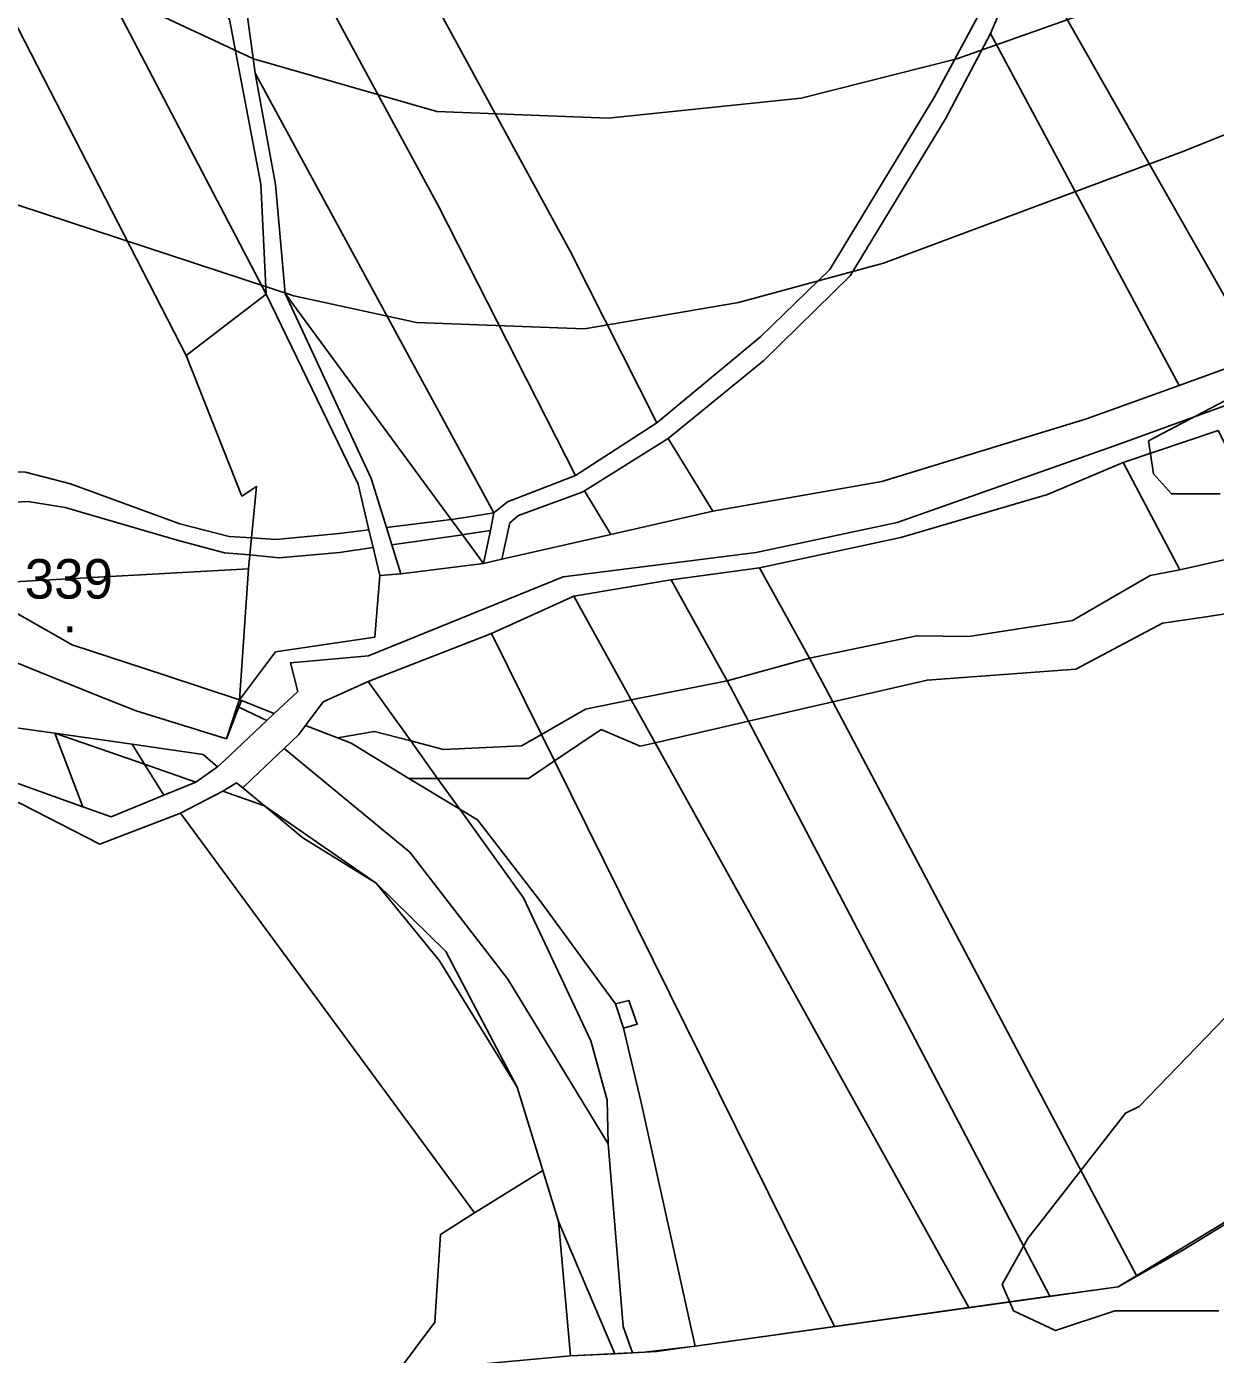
# Model space of a CAD drawing. Extents: x -510989 to -501240, y -1184665 to -1176089.
# Drawn here: x -503614.9 to -503434.4, y -1184206.6 to -1184005.1 of the extents above; entities that cross this region are included whole.
import ezdxf

# ---------------------------------------------------------------- set-up
doc = ezdxf.new("R2010")
doc.units = 0
for name, color, linetype in [('lesni_pozemek', 7, 'Continuous'), ('orna_puda', 7, 'Continuous'), ('ostatni_plocha_x_jina_plocha', 7, 'Continuous'), ('ostatni_plocha_x_neplodna_puda', 7, 'Continuous'), ('ostatni_plocha_x_ostatni_komunikace', 7, 'Continuous'), ('ostatni_plocha_x_silnice', 7, 'Continuous'), ('popis', 7, 'Continuous'), ('STAV_zaplavove_uzemi', 7, 'Continuous'), ('vodni_plocha_x_vodni_tok_v_koryt_prir_n_upr', 7, 'Continuous'), ('vodni_plocha_x_zamokrena_plocha', 7, 'Continuous'), ('vrstevnice_01', 7, 'Continuous'), ('vrstevnice_02', 7, 'Continuous'), ('vrstevnice_05', 7, 'Continuous')]:
    doc.layers.add(name, color=color, linetype=linetype)

msp = doc.modelspace()

# ---------------------------------------------------------------- linework, layer by layer
at = {"layer": 'lesni_pozemek'}
for points in [[(-503662.92, -1183634.99), (-503622.31, -1183707.4), (-503587.58, -1183777.55), (-503576.52, -1183796.27), (-503543.5, -1183866.33), (-503513.65, -1183929.65), (-503487.73, -1183968.99), (-503478.74, -1183984.9), (-503470.2, -1184003.02), (-503477.05, -1184015.77), (-503492.95, -1184041.99), (-503503.44, -1184052.15), (-503519.21, -1184065.24), (-503532.36, -1184039.22), (-503581.63, -1183948.77), (-503607.29, -1183896.32), (-503646.1, -1183814.64), (-503678.66, -1183747.47), (-503699.47, -1183689.36)], [(-503699.47, -1183689.36), (-503678.66, -1183747.47), (-503646.1, -1183814.64), (-503607.29, -1183896.32), (-503581.63, -1183948.77), (-503532.36, -1184039.22), (-503519.21, -1184065.24), (-503531.57, -1184073.22), (-503552.36, -1184032.36), (-503590.26, -1183962.48), (-503619.87, -1183902.47), (-503639.35, -1183860.67), (-503671.07, -1183795.86), (-503693.13, -1183752.97), (-503701.5, -1183727.98), (-503702.43, -1183721.81), (-503709.64, -1183702.51), (-503720.81, -1183682.97)], [(-503770.96, -1183684.53), (-503737.4, -1183716.6), (-503721.68, -1183764.28), (-503687.75, -1183827.43), (-503669.79, -1183863.59), (-503647.74, -1183912.1), (-503625.59, -1183955.76), (-503578.51, -1184045.73), (-503590.64, -1184055.04), (-503632.12, -1183974.33), (-503644.33, -1183952.06), (-503669.88, -1183894.19), (-503694.71, -1183843.63), (-503716.62, -1183803.28), (-503737.24, -1183763.67), (-503750.79, -1183723.99), (-503764.78, -1183721.86), (-503787.11, -1183696.42)], [(-503744.59, -1183684.65), (-503725.26, -1183707.27), (-503707.77, -1183757.47), (-503695.01, -1183781.13), (-503678.56, -1183813.02), (-503654.69, -1183861.36), (-503624.66, -1183925.96), (-503584.07, -1184004.05), (-503579.34, -1184029.04), (-503578.51, -1184045.73), (-503625.59, -1183955.76), (-503647.74, -1183912.1), (-503669.79, -1183863.59), (-503687.75, -1183827.43), (-503721.68, -1183764.28), (-503737.4, -1183716.6), (-503770.96, -1183684.53)], [(-503632.12, -1183974.33), (-503590.64, -1184055.04), (-503582.19, -1184076.35), (-503579.96, -1184074.91), (-503580.74, -1184082.69), (-503584.12, -1184082.47), (-503591.62, -1184080.59), (-503608.19, -1184074.5), (-503615.02, -1184072.74), (-503619.63, -1184072.7), (-503625.27, -1184074.73), (-503631.79, -1184078.07), (-503635.2, -1184080.62), (-503654.54, -1184059.93), (-503691.91, -1184006.91), (-503721.05, -1183949.98)], [(-503590.26, -1183962.48), (-503552.36, -1184032.36), (-503531.57, -1184073.22), (-503541.86, -1184077.23), (-503543.94, -1184078.9), (-503580.18, -1184012.21), (-503584.13, -1183983.14)]]:
    msp.add_lwpolyline(points, dxfattribs=at)
for points in [[(-503451.01, -1183964.84), (-503412.74, -1184026.02), (-503402.58, -1184046), (-503427.85, -1184055.16), (-503463.03, -1183993.23)], [(-503463.03, -1183993.23), (-503427.85, -1184055.16), (-503439.93, -1184059.6), (-503468.54, -1184006.18)], [(-503468.54, -1184006.18), (-503439.93, -1184059.6), (-503454.01, -1184064.64), (-503485.03, -1184074.13), (-503510.7, -1184078.63), (-503517.48, -1184067.62), (-503502.96, -1184055.78), (-503489.85, -1184042.96), (-503475.41, -1184019.1)], [(-503580.18, -1184012.21), (-503543.94, -1184078.9), (-503548.33, -1184079.63), (-503550.42, -1184079.89), (-503575.6, -1184045.64), (-503577.09, -1184029.1)], [(-503590.64, -1184055.04), (-503578.51, -1184045.73), (-503564.56, -1184074.53), (-503562.9, -1184081.47), (-503567.43, -1184082.05), (-503577.05, -1184082.94), (-503580.74, -1184082.69), (-503579.96, -1184074.91), (-503582.19, -1184076.35)], [(-503575.6, -1184045.64), (-503550.42, -1184079.89), (-503560.26, -1184081.14), (-503562.57, -1184073.7)], [(-503530.17, -1184075.55), (-503517.48, -1184067.62), (-503510.7, -1184078.63), (-503526.17, -1184082.17)], [(-503448.4, -1184071.27), (-503433.99, -1184066.4), (-503425.03, -1184084.22), (-503439.83, -1184087.53)], [(-503459.89, -1184076.14), (-503448.4, -1184071.27), (-503439.83, -1184087.53), (-503444.31, -1184088.41), (-503456.09, -1184095.23), (-503471.87, -1184097.66), (-503479.76, -1184097.56), (-503496.02, -1184100.97), (-503503.62, -1184087.24), (-503482.19, -1184082.66)], [(-503619.63, -1184072.7), (-503615.02, -1184072.74), (-503608.19, -1184074.5), (-503591.62, -1184080.59), (-503584.12, -1184082.47), (-503580.74, -1184082.69), (-503581, -1184085.3), (-503584.84, -1184084.95), (-503592.04, -1184083.04), (-503609.04, -1184078.1), (-503614.69, -1184077.2), (-503618.7, -1184077.41), (-503622.58, -1184079.24), (-503624.92, -1184082.72), (-503624.3, -1184086.27), (-503634.42, -1184081.46), (-503635.2, -1184080.62), (-503631.79, -1184078.07), (-503625.27, -1184074.73)], [(-503530.54, -1184075.78), (-503530.17, -1184075.55), (-503526.17, -1184082.17), (-503542.72, -1184085.95), (-503541.53, -1184080.44), (-503540.19, -1184079.31)], [(-503614.69, -1184077.2), (-503609.04, -1184078.1), (-503592.04, -1184083.04), (-503584.84, -1184084.95), (-503581, -1184085.3), (-503581.21, -1184087.41), (-503617.65, -1184089.44), (-503624.3, -1184086.27), (-503624.92, -1184082.72), (-503622.58, -1184079.24), (-503618.7, -1184077.41)], [(-503560.26, -1184081.14), (-503550.42, -1184079.89), (-503548.71, -1184082.22), (-503559.45, -1184083.77)], [(-503548.33, -1184079.63), (-503543.94, -1184078.9), (-503544.48, -1184081.56), (-503547.83, -1184082.09), (-503548.71, -1184082.22), (-503550.42, -1184079.89)], [(-503562.9, -1184081.47), (-503562.25, -1184084.18), (-503567.39, -1184084.92), (-503576.53, -1184085.71), (-503581, -1184085.3), (-503580.74, -1184082.69), (-503577.05, -1184082.94), (-503567.43, -1184082.05)], [(-503559.45, -1184083.77), (-503548.71, -1184082.22), (-503545.5, -1184086.59), (-503558.09, -1184088.15)], [(-503547.83, -1184082.09), (-503544.48, -1184081.56), (-503545.5, -1184086.59), (-503548.71, -1184082.22)], [(-503567.39, -1184084.92), (-503562.25, -1184084.18), (-503561.24, -1184088.4), (-503562.02, -1184097.77), (-503577.07, -1184099.97), (-503582.58, -1184107.27), (-503581.21, -1184087.41), (-503581, -1184085.3), (-503576.53, -1184085.71)], [(-503531.83, -1184091.56), (-503517.05, -1184089.09), (-503514.62, -1184093.46), (-503508.54, -1184104.38), (-503523.09, -1184107.29)], [(-503563.02, -1184104.48), (-503556.54, -1184113.52), (-503562.04, -1184112.06), (-503567.68, -1184113.06), (-503572.52, -1184111.18), (-503569.83, -1184107.59)]]:
    msp.add_lwpolyline(points, close=True, dxfattribs=at)
at = {"layer": 'orna_puda'}
for points in [[(-503421.33, -1184092.46), (-503390.56, -1184160.96), (-503402.81, -1184168.44), (-503439.38, -1184190.79), (-503446.36, -1184194.73), (-503492.51, -1184107.59), (-503478.19, -1184104.29), (-503455.6, -1184102.65), (-503442.44, -1184095.66), (-503436.52, -1184094.76)], [(-503492.51, -1184107.59), (-503446.36, -1184194.73), (-503449.18, -1184196.33), (-503459.53, -1184197.78), (-503505.31, -1184110.54)], [(-503505.31, -1184110.54), (-503459.53, -1184197.78), (-503471.83, -1184199.51), (-503519.47, -1184113.8)], [(-503572.52, -1184111.18), (-503567.68, -1184113.06), (-503565.6, -1184113.87), (-503556.84, -1184119.19), (-503549.12, -1184123.87), (-503539.47, -1184137.34), (-503529.24, -1184159), (-503526.75, -1184168), (-503526.58, -1184174.67), (-503541.81, -1184149.68), (-503556.72, -1184130.41), (-503575.8, -1184114.68), (-503573.54, -1184112.54)], [(-503519.47, -1184113.8), (-503471.83, -1184199.51), (-503492.23, -1184202.38), (-503534.73, -1184116.54), (-503527.68, -1184111.79), (-503521.76, -1184114.33)], [(-503588.09, -1184115.57), (-503585.87, -1184117.43), (-503589.16, -1184119.75), (-503596.97, -1184117.05), (-503598.85, -1184114.03)], [(-503575.8, -1184114.68), (-503556.72, -1184130.41), (-503541.81, -1184149.68), (-503526.58, -1184174.67), (-503524.33, -1184202.39), (-503522.9, -1184206.36), (-503524.58, -1184206.45), (-503525.6, -1184206.5), (-503534.11, -1184186.43), (-503536.52, -1184178.68), (-503540.43, -1184166.07), (-503551.24, -1184145.48), (-503561.8, -1184135.09), (-503578.78, -1184123.34), (-503582.05, -1184120.61), (-503580.59, -1184119.23)], [(-503634.29, -1184117.07), (-503627.19, -1184120.28), (-503619.66, -1184121.41), (-503615.69, -1184123.08), (-503603.75, -1184129.17), (-503591.53, -1184124.49), (-503546.86, -1184185.14), (-503552.07, -1184188.4), (-503552.91, -1184201.69), (-503558.7, -1184209.48), (-503560.73, -1184209.78), (-503614.91, -1184217.74), (-503665.96, -1184115.99), (-503644.2, -1184117.91)], [(-503534.73, -1184116.54), (-503492.23, -1184202.38), (-503513.37, -1184205.35), (-503514.23, -1184201.51), (-503521.61, -1184168.4), (-503524.28, -1184157.08), (-503522.18, -1184156.5), (-503523.45, -1184152.89), (-503525.5, -1184153.42), (-503528.31, -1184149.57), (-503536.83, -1184137.94), (-503546.44, -1184125.5), (-503549.12, -1184123.87), (-503552.48, -1184119.19), (-503538.67, -1184119.19)], [(-503596.97, -1184117.05), (-503589.16, -1184119.75), (-503594.05, -1184121.76)], [(-503582.05, -1184120.61), (-503578.78, -1184123.34), (-503585.08, -1184121.16), (-503583, -1184119.89)], [(-503552.48, -1184119.19), (-503549.12, -1184123.87), (-503556.84, -1184119.19)], [(-503585.08, -1184121.16), (-503578.78, -1184123.34), (-503572.94, -1184128.21), (-503561.8, -1184135.09), (-503552.19, -1184146.88), (-503540.43, -1184166.07), (-503536.52, -1184178.68), (-503546.86, -1184185.14), (-503591.53, -1184124.49)], [(-503572.94, -1184128.21), (-503578.78, -1184123.34), (-503561.8, -1184135.09)], [(-503546.44, -1184125.5), (-503536.83, -1184137.94), (-503528.31, -1184149.57), (-503525.5, -1184153.42), (-503524.28, -1184157.08), (-503521.61, -1184168.4), (-503514.23, -1184201.51), (-503513.37, -1184205.35), (-503515.35, -1184205.63), (-503519.26, -1184206.18), (-503522.9, -1184206.36), (-503524.33, -1184202.39), (-503526.58, -1184174.67), (-503526.75, -1184168), (-503529.24, -1184159), (-503539.47, -1184137.34), (-503549.12, -1184123.87)], [(-503551.24, -1184145.48), (-503540.43, -1184166.07), (-503552.19, -1184146.88), (-503561.8, -1184135.09)], [(-503525.5, -1184153.42), (-503523.45, -1184152.89), (-503522.18, -1184156.5), (-503524.28, -1184157.08)], [(-503536.52, -1184178.68), (-503534.11, -1184186.43), (-503532.33, -1184206.84), (-503554.83, -1184208.91), (-503558.7, -1184209.48), (-503552.91, -1184201.69), (-503552.07, -1184188.4), (-503546.86, -1184185.14)], [(-503525.6, -1184206.5), (-503532.33, -1184206.84), (-503534.11, -1184186.43)]]:
    msp.add_lwpolyline(points, close=True, dxfattribs=at)
at = {"layer": 'ostatni_plocha_x_jina_plocha'}
msp.add_lwpolyline([(-503544.29, -1184097.23), (-503531.83, -1184091.56), (-503523.09, -1184107.29), (-503530.04, -1184108.68), (-503536.72, -1184112.52)], close=True, dxfattribs=at)
at = {"layer": 'ostatni_plocha_x_neplodna_puda'}
for points in [[(-503503.62, -1184087.24), (-503496.02, -1184100.97), (-503508.54, -1184104.38), (-503514.62, -1184093.46), (-503517.05, -1184089.09)], [(-503544.29, -1184097.23), (-503536.72, -1184112.52), (-503539.75, -1184114.26), (-503551.59, -1184114.83), (-503556.54, -1184113.52), (-503563.02, -1184104.48)], [(-503619.02, -1184111.16), (-503610.58, -1184112.36), (-503606.36, -1184123.49), (-503619.34, -1184118.85), (-503622.33, -1184109.88)], [(-503610.58, -1184112.36), (-503596.97, -1184117.05), (-503594.05, -1184121.76), (-503602.03, -1184125.04), (-503606.36, -1184123.49)], [(-503598.85, -1184114.03), (-503596.97, -1184117.05), (-503610.58, -1184112.36)]]:
    msp.add_lwpolyline(points, close=True, dxfattribs=at)
at = {"layer": 'ostatni_plocha_x_ostatni_komunikace'}
for points in [[(-503584.13, -1183983.14), (-503580.18, -1184012.21), (-503577.09, -1184029.1), (-503575.6, -1184045.64), (-503562.57, -1184073.7), (-503560.26, -1184081.14), (-503559.45, -1184083.77), (-503558.09, -1184088.15), (-503561.24, -1184088.4), (-503562.25, -1184084.18), (-503562.9, -1184081.47), (-503564.56, -1184074.53), (-503578.51, -1184045.73), (-503579.34, -1184029.04), (-503584.07, -1184004.05)], [(-503463.03, -1183993.23), (-503468.54, -1184006.18), (-503475.41, -1184019.1), (-503489.85, -1184042.96), (-503502.96, -1184055.78), (-503517.48, -1184067.62), (-503530.17, -1184075.55), (-503530.54, -1184075.78), (-503540.19, -1184079.31), (-503541.53, -1184080.44), (-503542.72, -1184085.95), (-503545.5, -1184086.59), (-503544.48, -1184081.56), (-503543.94, -1184078.9), (-503541.86, -1184077.23), (-503531.57, -1184073.22), (-503519.21, -1184065.24), (-503503.44, -1184052.15), (-503492.95, -1184041.99), (-503477.05, -1184015.77), (-503470.2, -1184003.02)], [(-503367.11, -1184038.76), (-503449.72, -1184068.75), (-503482.72, -1184080.37), (-503504.11, -1184084.91), (-503533.42, -1184088.59), (-503562.99, -1184100.59), (-503574.81, -1184101.65), (-503573.71, -1184105.99), (-503577.27, -1184109.34), (-503582.26, -1184107.4), (-503582.58, -1184107.27), (-503577.07, -1184099.97), (-503562.02, -1184097.77), (-503561.24, -1184088.4), (-503558.09, -1184088.15), (-503545.5, -1184086.59), (-503542.72, -1184085.95), (-503526.17, -1184082.17), (-503510.7, -1184078.63), (-503485.03, -1184074.13), (-503454.01, -1184064.64), (-503439.93, -1184059.6), (-503427.85, -1184055.16)]]:
    msp.add_lwpolyline(points, dxfattribs=at)
at = {"layer": 'ostatni_plocha_x_silnice'}
for points in [[(-503655.86, -1184084.84), (-503648.89, -1184085.41), (-503641.86, -1184086.43), (-503619.63, -1184092.3), (-503607.94, -1184098.95), (-503593.87, -1184103.55), (-503582.58, -1184107.27), (-503582.95, -1184108.38), (-503584.53, -1184113.18), (-503598.25, -1184108.97), (-503604, -1184106.65), (-503616.33, -1184101.67), (-503642.85, -1184090.95), (-503663.67, -1184084.21)], [(-503582.26, -1184107.4), (-503582.65, -1184108.38), (-503582.69, -1184108.49), (-503584.53, -1184113.18), (-503582.95, -1184108.38), (-503582.58, -1184107.27)], [(-503582.65, -1184108.38), (-503582.26, -1184107.4), (-503577.27, -1184109.34), (-503578.39, -1184110.39)]]:
    msp.add_lwpolyline(points, close=True, dxfattribs=at)
msp.add_lwpolyline([(-503616.33, -1184101.67), (-503604, -1184106.65), (-503598.25, -1184108.97), (-503584.53, -1184113.18), (-503582.69, -1184108.49), (-503582.65, -1184108.38), (-503578.39, -1184110.39), (-503584.85, -1184116.47), (-503585.87, -1184117.43), (-503588.09, -1184115.57), (-503598.85, -1184114.03), (-503610.58, -1184112.36), (-503619.02, -1184111.16)], dxfattribs=at)
at = {"layer": 'popis'}
msp.add_lwpolyline([(-503156.84, -1183972.33), (-503172.64, -1183978.12), (-503201.43, -1183990.23), (-503213.63, -1183994.35), (-503237.68, -1184007.51), (-503236.16, -1184011.49), (-503245.18, -1184034.37), (-503259.01, -1184068.45), (-503265.83, -1184078.11), (-503274.66, -1184087.55), (-503293.08, -1184101.38), (-503316.07, -1184115.82), (-503353.05, -1184138.06), (-503449.18, -1184196.33), (-503513.37, -1184205.35), (-503521.08, -1184206.27), (-503532.33, -1184206.84)], dxfattribs=at)
at = {"layer": 'STAV_zaplavove_uzemi'}
msp.add_spline([(-502765.18, -1180820.83), (-502819.12, -1180854.68), (-502855.09, -1180856.79), (-502878.36, -1180851.5), (-502911.15, -1180848.33), (-502954.52, -1180870.54), (-502984.14, -1180869.48), (-503005.29, -1180861.02), (-503048.66, -1180872.66), (-503074.04, -1180895.93), (-503100.49, -1180910.74), (-503124.82, -1180934.01), (-503148.09, -1180961.51), (-503167.13, -1180991.13), (-503214.18, -1181039.04), (-503223.14, -1181058.24), (-503224.42, -1181086.39), (-503233.38, -1181129.91), (-503224.42, -1181152.95), (-503210.34, -1181174.71), (-503189.86, -1181187.51), (-503177.06, -1181216.94), (-503187.3, -1181265.58), (-503182.09, -1181326.92), (-503202.22, -1181367.18), (-503223.9, -1181396.6), (-503227, -1181422.93), (-503244.04, -1181475.59), (-503248.68, -1181509.66), (-503278.16, -1181558.16), (-503308.83, -1181601.52), (-503351.14, -1181645.95), (-503365.95, -1181659.7), (-503395.57, -1181685.09), (-503411.43, -1181722.11), (-503422.01, -1181739.03), (-503437.88, -1181747.49), (-503460.09, -1181743.26), (-503481.25, -1181748.55), (-503492.88, -1181761.25), (-503472.79, -1181803.56), (-503443.17, -1181840.58), (-503413.55, -1181857.5), (-503278.84, -1181941.97), (-503242.23, -1181977.17), (-503180.29, -1182027.85), (-503125.38, -1182098.25), (-503088.78, -1182167.23), (-503075.54, -1182217), (-503114.26, -1182162.8), (-503152.97, -1182091.56), (-503197.89, -1182048.2), (-503210.28, -1182032.71), (-503231.96, -1182021.87), (-503259.83, -1182017.22), (-503266.03, -1182021.87), (-503224.21, -1182048.2), (-503199.43, -1182076.07), (-503157.62, -1182114.79), (-503135.94, -1182159.7), (-503118.9, -1182207.71), (-503111.16, -1182251.07), (-503108.24, -1182409.43), (-503115.92, -1182478.55), (-503128.72, -1182603.98), (-503131.28, -1182696.13), (-503104.4, -1182780.6), (-503071.45, -1182869.91), (-503052.71, -1182886.94), (-502977.76, -1182944.86), (-502838.07, -1183047.07), (-502664.31, -1183174.84), (-502563.8, -1183270.24), (-502485.44, -1183353.71), (-502446.26, -1183432.07), (-502383.48, -1183571.46), (-502315.46, -1183658.04), (-502253.62, -1183724), (-502158.8, -1183808.51), (-502045.43, -1183923.94), (-501930, -1184016.7), (-501793.89, -1184089.91), (-501746.5, -1184127.32), (-501709.09, -1184197.15)], degree=3, dxfattribs=at)
at = {"layer": 'vodni_plocha_x_vodni_tok_v_koryt_prir_n_upr'}
for points in [[(-503619.34, -1184118.85), (-503606.36, -1184123.49), (-503602.03, -1184125.04), (-503594.05, -1184121.76), (-503589.16, -1184119.75), (-503585.87, -1184117.43), (-503584.85, -1184116.47), (-503578.39, -1184110.39), (-503577.27, -1184109.34), (-503573.71, -1184105.99), (-503574.81, -1184101.65), (-503562.99, -1184100.59), (-503533.42, -1184088.59), (-503504.11, -1184084.91), (-503482.72, -1184080.37), (-503449.72, -1184068.75), (-503367.11, -1184038.76)], [(-503433.99, -1184066.4), (-503448.4, -1184071.27), (-503459.89, -1184076.14), (-503482.19, -1184082.66), (-503503.62, -1184087.24), (-503517.05, -1184089.09), (-503531.83, -1184091.56), (-503544.29, -1184097.23), (-503563.02, -1184104.48), (-503569.83, -1184107.59), (-503572.52, -1184111.18), (-503573.54, -1184112.54), (-503575.8, -1184114.68), (-503580.59, -1184119.23), (-503582.05, -1184120.61), (-503583, -1184119.89), (-503585.08, -1184121.16), (-503591.53, -1184124.49), (-503603.75, -1184129.17), (-503615.69, -1184123.08)]]:
    msp.add_lwpolyline(points, dxfattribs=at)
for points in [[(-503439.83, -1184087.53), (-503425.03, -1184084.22), (-503421.33, -1184092.46), (-503436.52, -1184094.76), (-503442.44, -1184095.66), (-503455.6, -1184102.65), (-503478.19, -1184104.29), (-503492.51, -1184107.59), (-503496.02, -1184100.97), (-503479.76, -1184097.56), (-503471.87, -1184097.66), (-503456.09, -1184095.23), (-503444.31, -1184088.41)], [(-503508.54, -1184104.38), (-503496.02, -1184100.97), (-503492.51, -1184107.59), (-503505.31, -1184110.54)], [(-503523.09, -1184107.29), (-503508.54, -1184104.38), (-503505.31, -1184110.54), (-503519.47, -1184113.8)], [(-503530.04, -1184108.68), (-503523.09, -1184107.29), (-503519.47, -1184113.8), (-503521.76, -1184114.33), (-503527.68, -1184111.79), (-503534.73, -1184116.54), (-503536.72, -1184112.52)], [(-503567.68, -1184113.06), (-503562.04, -1184112.06), (-503556.54, -1184113.52), (-503552.48, -1184119.19), (-503556.84, -1184119.19), (-503565.6, -1184113.87)], [(-503539.75, -1184114.26), (-503536.72, -1184112.52), (-503534.73, -1184116.54), (-503538.67, -1184119.19), (-503552.48, -1184119.19), (-503556.54, -1184113.52), (-503551.59, -1184114.83)]]:
    msp.add_lwpolyline(points, close=True, dxfattribs=at)
at = {"layer": 'vodni_plocha_x_zamokrena_plocha'}
msp.add_lwpolyline([(-503641.86, -1184086.43), (-503648.89, -1184085.41), (-503634.17, -1184086.61), (-503622.98, -1184088.53), (-503617.65, -1184089.44), (-503581.21, -1184087.41), (-503582.58, -1184107.27), (-503593.87, -1184103.55), (-503607.94, -1184098.95), (-503619.63, -1184092.3)], close=True, dxfattribs=at)
at = {"layer": 'vrstevnice_01'}
msp.add_lwpolyline([(-503799.41, -1184098), (-503787.31, -1184099), (-503769, -1184098), (-503742.19, -1184092), (-503717.09, -1184083), (-503700.59, -1184074), (-503698.69, -1184068), (-503674.5, -1184054), (-503653.09, -1184037), (-503638.31, -1184031), (-503628.19, -1184030), (-503619.91, -1184031), (-503574.31, -1184046), (-503555.69, -1184050), (-503530.19, -1184051), (-503506.81, -1184047), (-503484.81, -1184041), (-503439.19, -1184024), (-503414.31, -1184014), (-503346.47, -1183990.98)], dxfattribs=at)
at = {"layer": 'vrstevnice_02'}
for points in [[(-503384.81, -1183982), (-503445.5, -1184000), (-503473.69, -1184010), (-503497.31, -1184016), (-503526.59, -1184019), (-503552.59, -1184018), (-503580.41, -1184010), (-503597.59, -1184002), (-503648.59, -1183969), (-503661.59, -1183963), (-503668.5, -1183961), (-503676.81, -1183963), (-503683.19, -1183969), (-503685.81, -1183973), (-503688.5, -1183987), (-503691.91, -1184018), (-503700.59, -1184033), (-503705.81, -1184039), (-503720.31, -1184048), (-503726.81, -1184050), (-503757.59, -1184054), (-503761.69, -1184063), (-503765.81, -1184064), (-503818.59, -1184065)], [(-503421.69, -1184056), (-503444.59, -1184068), (-503443.81, -1184073), (-503441.09, -1184076), (-503433.69, -1184076)], [(-503425.69, -1184148), (-503446, -1184169), (-503448.09, -1184170), (-503462.91, -1184189), (-503466.81, -1184196), (-503465.09, -1184200), (-503458.69, -1184203), (-503449.69, -1184200), (-503433.91, -1184200)]]:
    msp.add_lwpolyline(points, dxfattribs=at)

# ---------------------------------------------------------------- texts
at = {"layer": 'vrstevnice_05'}
for s, p in [('339', (-503615.15, -1184091.92)), ('.', (-503609.42, -1184097.05))]:
    msp.add_text(s, height=6, dxfattribs=at).set_placement(p)

doc.saveas('drawing.dxf')
